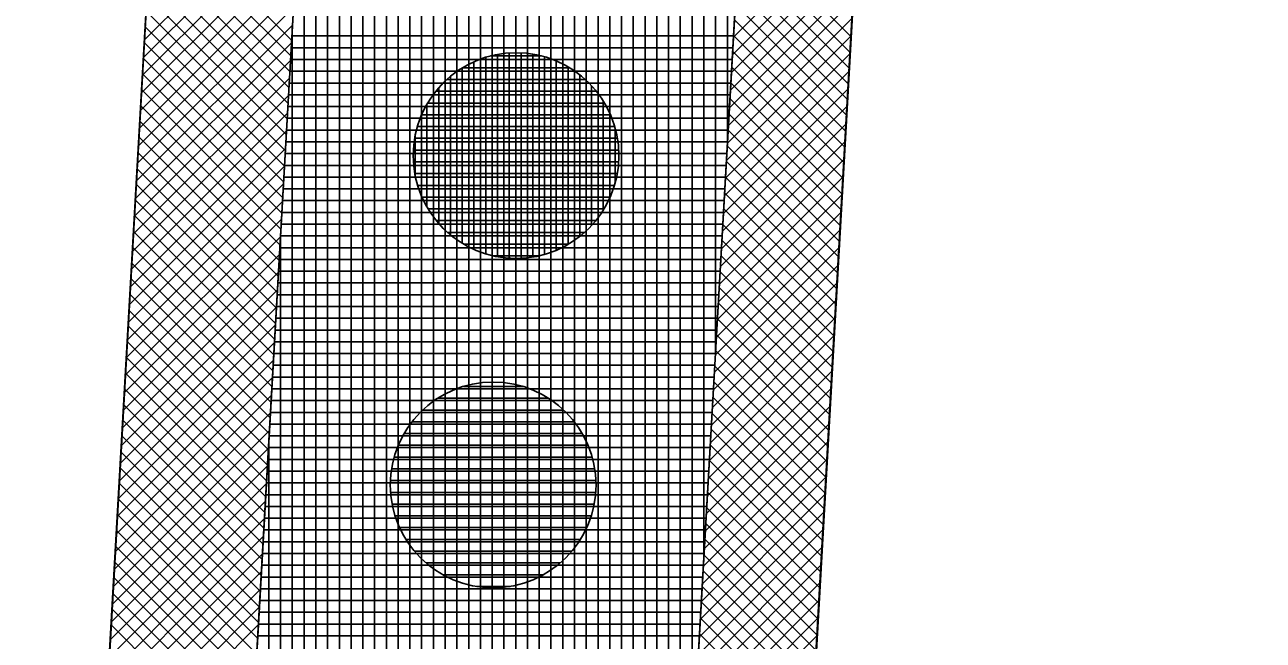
# Model space of a CAD drawing. Extents: x -565346 to -564154, y -1097386 to -1095620.
# Drawn here: x -564292.54 to -564271.48, y -1097040.26 to -1097029.8 of the extents above; entities that cross this region are included whole.
import ezdxf

# ---------------------------------------------------------------- set-up
doc = ezdxf.new("R2010")
doc.units = 0
for name, color, linetype in [('Vrstva 1', 7, 'Continuous'), ('Vrstva 13', 7, 'Continuous'), ('Vrstva 41', 7, 'Continuous'), ('Vrstva 42', 7, 'Continuous'), ('Vrstva 43', 7, 'Continuous'), ('Vrstva 44', 7, 'Continuous')]:
    doc.layers.add(name, color=color, linetype=linetype)

msp = doc.modelspace()

# ---------------------------------------------------------------- linework, layer by layer
at = {"layer": 'Vrstva 1'}
msp.add_line((-564296.5, -1097135.53), (-564285.9, -1096948.97), dxfattribs=at)
at = {"layer": 'Vrstva 13'}
msp.add_line((-564277.71, -1097016.43), (-564284.61, -1097137.94), dxfattribs=at)
at = {"layer": 'Vrstva 41'}
for points in [[(-564296.782, -1097140.492), (-564294.286, -1097140.634), (-564282.373, -1096930.972), (-564284.87, -1096930.83)], [(-564272.899, -1096931.51), (-564274.888, -1096931.397), (-564286.791, -1097141.059), (-564284.798, -1097141.172)]]:
    msp.add_lwpolyline(points, close=True, dxfattribs=at)
at = {"layer": 'Vrstva 42'}
for p, q in [((-564287.852, -1097027.407), (-564290.508, -1097030.062)), ((-564287.869, -1097027.707), (-564290.525, -1097030.362)), ((-564290.373, -1097027.691), (-564288.003, -1097030.061)), ((-564287.886, -1097028.006), (-564290.542, -1097030.662)), ((-564290.388, -1097027.959), (-564288.018, -1097030.329)), ((-564278.369, -1097027.894), (-564280.487, -1097030.011)), ((-564290.404, -1097028.227), (-564288.034, -1097030.597)), ((-564278.386, -1097028.193), (-564280.504, -1097030.311)), ((-564280.379, -1097028.11), (-564278.489, -1097030)), ((-564287.904, -1097028.306), (-564290.559, -1097030.962)), ((-564290.419, -1097028.494), (-564288.049, -1097030.864)), ((-564278.403, -1097028.493), (-564280.521, -1097030.611)), ((-564280.394, -1097028.378), (-564278.504, -1097030.268)), ((-564287.921, -1097028.606), (-564290.576, -1097031.262)), ((-564280.409, -1097028.645), (-564278.519, -1097030.535)), ((-564287.938, -1097028.906), (-564290.593, -1097031.562)), ((-564290.434, -1097028.762), (-564288.064, -1097031.132)), ((-564278.42, -1097028.793), (-564280.538, -1097030.911)), ((-564280.424, -1097028.913), (-564278.534, -1097030.803)), ((-564290.449, -1097029.03), (-564288.079, -1097031.4)), ((-564278.437, -1097029.093), (-564280.555, -1097031.21)), ((-564287.955, -1097029.206), (-564290.61, -1097031.861)), ((-564290.464, -1097029.297), (-564288.095, -1097031.667)), ((-564280.439, -1097029.181), (-564278.549, -1097031.071)), ((-564287.972, -1097029.506), (-564290.627, -1097032.161)), ((-564278.454, -1097029.393), (-564280.572, -1097031.51)), ((-564280.455, -1097029.448), (-564278.565, -1097031.338)), ((-564290.48, -1097029.565), (-564288.11, -1097031.935)), ((-564278.471, -1097029.693), (-564280.589, -1097031.81)), ((-564280.47, -1097029.716), (-564278.58, -1097031.606)), ((-564287.989, -1097029.806), (-564290.644, -1097032.461)), ((-564290.495, -1097029.833), (-564288.125, -1097032.202)), ((-564288.006, -1097030.106), (-564290.661, -1097032.761)), ((-564290.51, -1097030.1), (-564288.14, -1097032.47)), ((-564278.488, -1097029.993), (-564280.606, -1097032.11)), ((-564280.485, -1097029.984), (-564278.595, -1097031.874)), ((-564290.525, -1097030.368), (-564288.155, -1097032.738)), ((-564278.505, -1097030.292), (-564280.623, -1097032.41)), ((-564280.5, -1097030.251), (-564278.61, -1097032.141)), ((-564288.023, -1097030.406), (-564290.678, -1097033.061)), ((-564278.522, -1097030.592), (-564280.64, -1097032.71)), ((-564280.515, -1097030.519), (-564278.625, -1097032.409)), ((-564288.04, -1097030.705), (-564290.695, -1097033.361)), ((-564290.54, -1097030.635), (-564288.171, -1097033.005)), ((-564280.531, -1097030.787), (-564278.641, -1097032.677)), ((-564288.057, -1097031.005), (-564290.712, -1097033.661)), ((-564290.556, -1097030.903), (-564288.186, -1097033.273)), ((-564278.539, -1097030.892), (-564280.657, -1097033.01)), ((-564290.571, -1097031.171), (-564288.201, -1097033.541)), ((-564278.556, -1097031.192), (-564280.674, -1097033.31)), ((-564280.546, -1097031.054), (-564278.656, -1097032.944)), ((-564288.074, -1097031.305), (-564290.729, -1097033.961)), ((-564290.586, -1097031.438), (-564288.216, -1097033.808)), ((-564280.561, -1097031.322), (-564278.671, -1097033.212)), ((-564288.091, -1097031.605), (-564290.746, -1097034.26)), ((-564278.573, -1097031.492), (-564280.691, -1097033.609)), ((-564280.576, -1097031.59), (-564278.686, -1097033.48)), ((-564290.601, -1097031.706), (-564288.231, -1097034.076)), ((-564278.59, -1097031.792), (-564280.708, -1097033.909)), ((-564280.591, -1097031.857), (-564278.701, -1097033.747)), ((-564288.108, -1097031.905), (-564290.763, -1097034.56)), ((-564290.616, -1097031.974), (-564288.247, -1097034.344)), ((-564288.125, -1097032.205), (-564290.78, -1097034.86)), ((-564290.632, -1097032.241), (-564288.262, -1097034.611)), ((-564278.607, -1097032.092), (-564280.725, -1097034.209)), ((-564280.607, -1097032.125), (-564278.716, -1097034.015)), ((-564288.142, -1097032.505), (-564290.798, -1097035.16)), ((-564278.624, -1097032.391), (-564280.742, -1097034.509)), ((-564280.622, -1097032.393), (-564278.732, -1097034.283)), ((-564290.647, -1097032.509), (-564288.277, -1097034.879)), ((-564278.641, -1097032.691), (-564280.759, -1097034.809)), ((-564280.637, -1097032.66), (-564278.747, -1097034.55)), ((-564288.159, -1097032.805), (-564290.815, -1097035.46)), ((-564290.662, -1097032.777), (-564288.292, -1097035.146)), ((-564288.176, -1097033.104), (-564290.832, -1097035.76)), ((-564290.677, -1097033.044), (-564288.307, -1097035.414)), ((-564278.658, -1097032.991), (-564280.776, -1097035.109)), ((-564280.652, -1097032.928), (-564278.762, -1097034.818)), ((-564290.693, -1097033.312), (-564288.323, -1097035.682)), ((-564278.675, -1097033.291), (-564280.793, -1097035.409)), ((-564280.667, -1097033.195), (-564278.777, -1097035.086)), ((-564288.193, -1097033.404), (-564290.849, -1097036.06)), ((-564280.683, -1097033.463), (-564278.792, -1097035.353)), ((-564288.21, -1097033.704), (-564290.866, -1097036.36)), ((-564290.708, -1097033.579), (-564288.338, -1097035.949)), ((-564278.692, -1097033.591), (-564280.81, -1097035.708)), ((-564280.698, -1097033.731), (-564278.808, -1097035.621)), ((-564290.723, -1097033.847), (-564288.353, -1097036.217)), ((-564278.709, -1097033.891), (-564280.827, -1097036.008)), ((-564288.227, -1097034.004), (-564290.883, -1097036.66)), ((-564290.738, -1097034.115), (-564288.368, -1097036.485)), ((-564278.726, -1097034.191), (-564280.844, -1097036.308)), ((-564280.713, -1097033.998), (-564278.823, -1097035.889)), ((-564288.244, -1097034.304), (-564290.9, -1097036.959)), ((-564290.753, -1097034.382), (-564288.383, -1097036.752)), ((-564280.728, -1097034.266), (-564278.838, -1097036.156)), ((-564288.261, -1097034.604), (-564290.917, -1097037.259)), ((-564278.743, -1097034.49), (-564280.861, -1097036.608)), ((-564280.743, -1097034.534), (-564278.853, -1097036.424)), ((-564290.769, -1097034.65), (-564288.399, -1097037.02)), ((-564278.76, -1097034.79), (-564280.878, -1097036.908)), ((-564280.759, -1097034.801), (-564278.868, -1097036.691)), ((-564288.278, -1097034.904), (-564290.934, -1097037.559)), ((-564290.784, -1097034.918), (-564288.414, -1097037.288)), ((-564288.295, -1097035.204), (-564290.951, -1097037.859)), ((-564290.799, -1097035.185), (-564288.429, -1097037.555)), ((-564278.778, -1097035.09), (-564280.895, -1097037.208)), ((-564280.774, -1097035.069), (-564278.884, -1097036.959)), ((-564290.814, -1097035.453), (-564288.444, -1097037.823)), ((-564278.795, -1097035.39), (-564280.912, -1097037.508)), ((-564280.789, -1097035.337), (-564278.899, -1097037.227)), ((-564288.312, -1097035.504), (-564290.968, -1097038.159)), ((-564280.804, -1097035.604), (-564278.914, -1097037.494)), ((-564288.33, -1097035.803), (-564290.985, -1097038.459)), ((-564290.829, -1097035.721), (-564288.459, -1097038.09)), ((-564278.812, -1097035.69), (-564280.929, -1097037.808)), ((-564280.819, -1097035.872), (-564278.929, -1097037.762)), ((-564290.845, -1097035.988), (-564288.475, -1097038.358)), ((-564278.829, -1097035.99), (-564280.946, -1097038.107)), ((-564288.347, -1097036.103), (-564291.002, -1097038.759)), ((-564290.86, -1097036.256), (-564288.49, -1097038.626)), ((-564278.846, -1097036.29), (-564280.963, -1097038.407)), ((-564280.834, -1097036.14), (-564278.944, -1097038.03)), ((-564288.364, -1097036.403), (-564291.019, -1097039.059)), ((-564280.85, -1097036.407), (-564278.96, -1097038.297)), ((-564288.381, -1097036.703), (-564291.036, -1097039.358)), ((-564290.875, -1097036.523), (-564288.505, -1097038.893)), ((-564278.863, -1097036.589), (-564280.98, -1097038.707)), ((-564280.865, -1097036.675), (-564278.975, -1097038.565)), ((-564290.89, -1097036.791), (-564288.52, -1097039.161)), ((-564278.88, -1097036.889), (-564280.997, -1097039.007)), ((-564288.398, -1097037.003), (-564291.053, -1097039.658)), ((-564290.905, -1097037.059), (-564288.536, -1097039.429)), ((-564280.88, -1097036.943), (-564278.99, -1097038.833)), ((-564288.415, -1097037.303), (-564291.07, -1097039.958)), ((-564290.921, -1097037.326), (-564288.551, -1097039.696)), ((-564278.897, -1097037.189), (-564281.014, -1097039.307)), ((-564280.895, -1097037.21), (-564279.005, -1097039.1)), ((-564278.914, -1097037.489), (-564281.031, -1097039.607)), ((-564280.91, -1097037.478), (-564279.02, -1097039.368)), ((-564288.432, -1097037.603), (-564291.087, -1097040.258)), ((-564290.936, -1097037.594), (-564288.566, -1097039.964)), ((-564280.926, -1097037.745), (-564279.035, -1097039.636)), ((-564288.449, -1097037.903), (-564291.104, -1097040.558)), ((-564290.951, -1097037.862), (-564288.581, -1097040.232)), ((-564278.931, -1097037.789), (-564281.048, -1097039.907)), ((-564290.966, -1097038.129), (-564288.596, -1097040.499)), ((-564278.948, -1097038.089), (-564281.065, -1097040.206)), ((-564280.941, -1097038.013), (-564279.051, -1097039.903)), ((-564288.466, -1097038.202), (-564291.121, -1097040.858)), ((-564290.981, -1097038.397), (-564288.612, -1097040.767)), ((-564278.965, -1097038.389), (-564281.082, -1097040.506)), ((-564280.956, -1097038.281), (-564279.066, -1097040.171)), ((-564288.483, -1097038.502), (-564291.138, -1097041.158)), ((-564280.971, -1097038.548), (-564279.081, -1097040.439)), ((-564288.5, -1097038.802), (-564291.155, -1097041.458)), ((-564290.997, -1097038.665), (-564288.627, -1097041.034)), ((-564278.982, -1097038.688), (-564281.099, -1097040.806)), ((-564280.986, -1097038.816), (-564279.096, -1097040.706)), ((-564291.012, -1097038.932), (-564288.642, -1097041.302)), ((-564278.999, -1097038.988), (-564281.116, -1097041.106)), ((-564288.517, -1097039.102), (-564291.172, -1097041.757)), ((-564291.027, -1097039.2), (-564288.657, -1097041.57)), ((-564281.002, -1097039.084), (-564279.111, -1097040.974)), ((-564288.534, -1097039.402), (-564291.189, -1097042.057)), ((-564279.016, -1097039.288), (-564281.133, -1097041.406)), ((-564281.017, -1097039.351), (-564279.127, -1097041.242)), ((-564291.042, -1097039.467), (-564288.672, -1097041.837)), ((-564279.033, -1097039.588), (-564281.15, -1097041.706)), ((-564281.032, -1097039.619), (-564279.142, -1097041.509)), ((-564288.551, -1097039.702), (-564291.206, -1097042.357)), ((-564291.057, -1097039.735), (-564288.688, -1097042.105)), ((-564288.568, -1097040.002), (-564291.223, -1097042.657)), ((-564291.073, -1097040.003), (-564288.703, -1097042.373)), ((-564279.05, -1097039.888), (-564281.168, -1097042.006)), ((-564281.047, -1097039.887), (-564279.157, -1097041.777)), ((-564279.067, -1097040.188), (-564281.185, -1097042.306)), ((-564281.062, -1097040.154), (-564279.172, -1097042.045))]:
    msp.add_line(p, q, dxfattribs=at)
at = {"layer": 'Vrstva 43'}
for p, q in [((-564281.79, -1097052.97), (-564281.79, -1096906.104)), ((-564281.59, -1097049.447), (-564281.59, -1096906.094)), ((-564281.39, -1097045.925), (-564281.39, -1096906.085)), ((-564281.19, -1097042.402), (-564281.19, -1096906.075)), ((-564280.99, -1097038.879), (-564280.99, -1096906.065)), ((-564280.79, -1097035.356), (-564280.79, -1096906.056)), ((-564280.59, -1097031.833), (-564280.59, -1096906.046)), ((-564282.19, -1097060.016), (-564282.19, -1096906.123)), ((-564281.99, -1097056.493), (-564281.99, -1096906.114)), ((-564282.39, -1097063.539), (-564282.39, -1096931.271)), ((-564282.59, -1097067.062), (-564282.59, -1096934.791)), ((-564282.79, -1097070.585), (-564282.79, -1096938.311)), ((-564282.99, -1097074.107), (-564282.99, -1096941.831)), ((-564283.19, -1097077.63), (-564283.19, -1096945.351)), ((-564283.39, -1097081.153), (-564283.39, -1096948.871)), ((-564283.59, -1097084.676), (-564283.59, -1096952.391)), ((-564283.79, -1097088.199), (-564283.79, -1096955.91)), ((-564283.99, -1097091.722), (-564283.99, -1096959.43)), ((-564284.19, -1097095.244), (-564284.19, -1096962.95)), ((-564284.39, -1097098.767), (-564284.39, -1096966.47)), ((-564284.59, -1097102.29), (-564284.59, -1096969.99)), ((-564284.79, -1097105.813), (-564284.79, -1096973.51)), ((-564284.99, -1097109.336), (-564284.99, -1096977.03)), ((-564285.19, -1097112.859), (-564285.19, -1096980.55)), ((-564285.39, -1097116.382), (-564285.39, -1096984.069)), ((-564285.59, -1097119.904), (-564285.59, -1096987.589)), ((-564285.79, -1097123.427), (-564285.79, -1096991.109)), ((-564285.99, -1097126.95), (-564285.99, -1096994.629)), ((-564286.19, -1097130.473), (-564286.19, -1096998.149)), ((-564286.39, -1097133.996), (-564286.39, -1097001.669)), ((-564286.59, -1097137.519), (-564286.59, -1097005.189)), ((-564286.79, -1097141.041), (-564286.79, -1097008.709)), ((-564286.99, -1097151.064), (-564286.99, -1097012.229)), ((-564287.19, -1097151.053), (-564287.19, -1097015.748)), ((-564287.39, -1097151.606), (-564287.39, -1097019.268)), ((-564287.59, -1097155.126), (-564287.59, -1097022.788)), ((-564287.79, -1097158.646), (-564287.79, -1097026.308)), ((-564287.99, -1097162.166), (-564287.99, -1097029.828)), ((-564287.999, -1097029.99), (-564280.485, -1097029.99)), ((-564288.022, -1097030.39), (-564280.508, -1097030.39)), ((-564288.011, -1097030.19), (-564280.497, -1097030.19)), ((-564288.033, -1097030.59), (-564280.519, -1097030.59)), ((-564288.045, -1097030.79), (-564280.531, -1097030.79)), ((-564288.056, -1097030.99), (-564280.542, -1097030.99)), ((-564288.067, -1097031.19), (-564280.553, -1097031.19)), ((-564288.079, -1097031.39), (-564280.565, -1097031.39)), ((-564288.09, -1097031.59), (-564280.576, -1097031.59)), ((-564288.101, -1097031.79), (-564280.588, -1097031.79)), ((-564288.113, -1097031.99), (-564280.599, -1097031.99)), ((-564288.124, -1097032.19), (-564280.61, -1097032.19)), ((-564288.136, -1097032.39), (-564280.622, -1097032.39)), ((-564288.147, -1097032.59), (-564280.633, -1097032.59)), ((-564288.158, -1097032.79), (-564280.644, -1097032.79)), ((-564288.17, -1097032.99), (-564280.656, -1097032.99)), ((-564288.19, -1097165.686), (-564288.19, -1097033.348)), ((-564288.181, -1097033.19), (-564280.667, -1097033.19)), ((-564288.192, -1097033.39), (-564280.678, -1097033.39)), ((-564288.204, -1097033.59), (-564280.69, -1097033.59)), ((-564288.215, -1097033.79), (-564280.701, -1097033.79)), ((-564288.238, -1097034.19), (-564280.724, -1097034.19)), ((-564288.226, -1097033.99), (-564280.712, -1097033.99)), ((-564288.249, -1097034.39), (-564280.735, -1097034.39)), ((-564288.261, -1097034.59), (-564280.747, -1097034.59)), ((-564288.272, -1097034.79), (-564280.758, -1097034.79)), ((-564288.283, -1097034.99), (-564280.769, -1097034.99)), ((-564288.295, -1097035.19), (-564280.781, -1097035.19)), ((-564288.306, -1097035.39), (-564280.792, -1097035.39)), ((-564288.317, -1097035.59), (-564280.803, -1097035.59)), ((-564288.329, -1097035.79), (-564280.815, -1097035.79)), ((-564288.34, -1097035.99), (-564280.826, -1097035.99)), ((-564288.351, -1097036.19), (-564280.837, -1097036.19)), ((-564288.363, -1097036.39), (-564280.849, -1097036.39)), ((-564288.374, -1097036.59), (-564280.86, -1097036.59)), ((-564288.39, -1097169.206), (-564288.39, -1097036.868)), ((-564288.386, -1097036.79), (-564280.871, -1097036.79)), ((-564288.397, -1097036.99), (-564280.883, -1097036.99)), ((-564288.408, -1097037.19), (-564280.894, -1097037.19)), ((-564288.42, -1097037.39), (-564280.905, -1097037.39)), ((-564288.431, -1097037.59), (-564280.917, -1097037.59)), ((-564288.442, -1097037.79), (-564280.928, -1097037.79)), ((-564288.465, -1097038.19), (-564280.951, -1097038.19)), ((-564288.454, -1097037.99), (-564280.94, -1097037.99)), ((-564288.476, -1097038.39), (-564280.962, -1097038.39)), ((-564288.488, -1097038.59), (-564280.974, -1097038.59)), ((-564288.499, -1097038.79), (-564280.985, -1097038.79)), ((-564288.511, -1097038.99), (-564280.996, -1097038.99)), ((-564288.522, -1097039.19), (-564281.008, -1097039.19)), ((-564288.533, -1097039.39), (-564281.019, -1097039.39)), ((-564288.545, -1097039.59), (-564281.03, -1097039.59)), ((-564288.556, -1097039.79), (-564281.042, -1097039.79)), ((-564288.567, -1097039.99), (-564281.053, -1097039.99)), ((-564288.579, -1097040.19), (-564281.064, -1097040.19))]:
    msp.add_line(p, q, dxfattribs=at)
msp.add_lwpolyline([(-564283.37, -1096906.18), (-564284.87, -1096930.83), (-564282.373, -1096930.972), (-564294.286, -1097140.634), (-564296.782, -1097140.492), (-564297.42, -1097150.37), (-564294.347, -1097150.646), (-564303.226, -1097307.04), (-564304.096, -1097322.37), (-564304.399, -1097332.838), (-564302.848, -1097333.175), (-564297.082, -1097322.329), (-564293.197, -1097253.877), (-564289.027, -1097180.417), (-564287.358, -1097151.043), (-564285.364, -1097151.156), (-564284.798, -1097141.172), (-564286.791, -1097141.059), (-564274.888, -1096931.397), (-564272.899, -1096931.51), (-564271.475, -1096906.55)], dxfattribs=at)
at = {"layer": 'Vrstva 44'}
for p, q in [((-564284.7, -1097033.695), (-564284.7, -1097030.353)), ((-564284.618, -1097030.33), (-564283.753, -1097030.33)), ((-564284.5, -1097033.743), (-564284.5, -1097030.303)), ((-564284.3, -1097033.768), (-564284.3, -1097030.279)), ((-564284.1, -1097033.771), (-564284.1, -1097030.278)), ((-564283.9, -1097033.751), (-564283.9, -1097030.299)), ((-564283.7, -1097033.704), (-564283.7, -1097030.344)), ((-564285.1, -1097033.514), (-564285.1, -1097030.534)), ((-564285.094, -1097030.53), (-564283.277, -1097030.53)), ((-564284.9, -1097033.619), (-564284.9, -1097030.429)), ((-564283.5, -1097033.633), (-564283.5, -1097030.414)), ((-564283.3, -1097033.533), (-564283.3, -1097030.516)), ((-564285.361, -1097030.73), (-564283.009, -1097030.73)), ((-564285.3, -1097033.37), (-564285.3, -1097030.678)), ((-564283.1, -1097033.396), (-564283.1, -1097030.652)), ((-564285.548, -1097030.93), (-564282.82, -1097030.93)), ((-564285.5, -1097033.177), (-564285.5, -1097030.871)), ((-564282.9, -1097033.212), (-564282.9, -1097030.838)), ((-564285.7, -1097032.898), (-564285.7, -1097031.151)), ((-564285.688, -1097031.13), (-564282.682, -1097031.13)), ((-564282.7, -1097032.95), (-564282.7, -1097031.101)), ((-564285.789, -1097031.33), (-564282.578, -1097031.33)), ((-564285.861, -1097031.53), (-564282.507, -1097031.53)), ((-564282.5, -1097032.496), (-564282.5, -1097031.556)), ((-564285.908, -1097031.73), (-564282.461, -1097031.73)), ((-564285.9, -1097032.358), (-564285.9, -1097031.69)), ((-564285.932, -1097031.93), (-564282.438, -1097031.93)), ((-564285.93, -1097032.13), (-564282.438, -1097032.13)), ((-564285.905, -1097032.33), (-564282.462, -1097032.33)), ((-564285.858, -1097032.53), (-564282.511, -1097032.53)), ((-564285.785, -1097032.73), (-564282.585, -1097032.73)), ((-564285.68, -1097032.93), (-564282.687, -1097032.93)), ((-564285.538, -1097033.13), (-564282.831, -1097033.13)), ((-564285.346, -1097033.33), (-564283.02, -1097033.33)), ((-564285.072, -1097033.53), (-564283.295, -1097033.53)), ((-564284.573, -1097033.73), (-564283.803, -1097033.73)), ((-564284.59, -1097039.373), (-564284.59, -1097035.876)), ((-564285.39, -1097039.172), (-564285.39, -1097036.077)), ((-564285.19, -1097039.261), (-564285.19, -1097035.987)), ((-564285.08, -1097035.95), (-564284.066, -1097035.95)), ((-564284.99, -1097039.323), (-564284.99, -1097035.926)), ((-564284.79, -1097039.361), (-564284.79, -1097035.889)), ((-564284.39, -1097039.362), (-564284.39, -1097035.884)), ((-564284.19, -1097039.329), (-564284.19, -1097035.918)), ((-564283.99, -1097039.273), (-564283.99, -1097035.976)), ((-564283.79, -1097039.187), (-564283.79, -1097036.061)), ((-564285.59, -1097039.047), (-564285.59, -1097036.201)), ((-564285.516, -1097036.15), (-564283.633, -1097036.15)), ((-564283.59, -1097039.069), (-564283.59, -1097036.178)), ((-564285.79, -1097038.882), (-564285.79, -1097036.367)), ((-564285.773, -1097036.35), (-564283.377, -1097036.35)), ((-564283.39, -1097038.912), (-564283.39, -1097036.338)), ((-564285.99, -1097038.651), (-564285.99, -1097036.595)), ((-564285.954, -1097036.55), (-564283.195, -1097036.55)), ((-564283.19, -1097038.693), (-564283.19, -1097036.556)), ((-564286.089, -1097036.75), (-564283.06, -1097036.75)), ((-564282.99, -1097038.365), (-564282.99, -1097036.884)), ((-564286.19, -1097038.291), (-564286.19, -1097036.957)), ((-564286.187, -1097036.95), (-564282.96, -1097036.95)), ((-564286.302, -1097037.35), (-564282.848, -1097037.35)), ((-564286.257, -1097037.15), (-564282.892, -1097037.15)), ((-564286.322, -1097037.55), (-564282.827, -1097037.55)), ((-564286.318, -1097037.75), (-564282.829, -1097037.75)), ((-564286.292, -1097037.95), (-564282.856, -1097037.95)), ((-564286.242, -1097038.15), (-564282.907, -1097038.15)), ((-564286.166, -1097038.35), (-564282.983, -1097038.35)), ((-564286.057, -1097038.55), (-564283.09, -1097038.55)), ((-564285.913, -1097038.75), (-564283.237, -1097038.75)), ((-564285.713, -1097038.95), (-564283.435, -1097038.95)), ((-564285.427, -1097039.15), (-564283.721, -1097039.15)), ((-564284.852, -1097039.35), (-564284.286, -1097039.35))]:
    msp.add_line(p, q, dxfattribs=at)
for centre in [(-564284.184, -1097032.024), (-564284.574, -1097037.624)]:
    msp.add_circle(centre, 1.75, dxfattribs=at)

doc.saveas('drawing.dxf')
